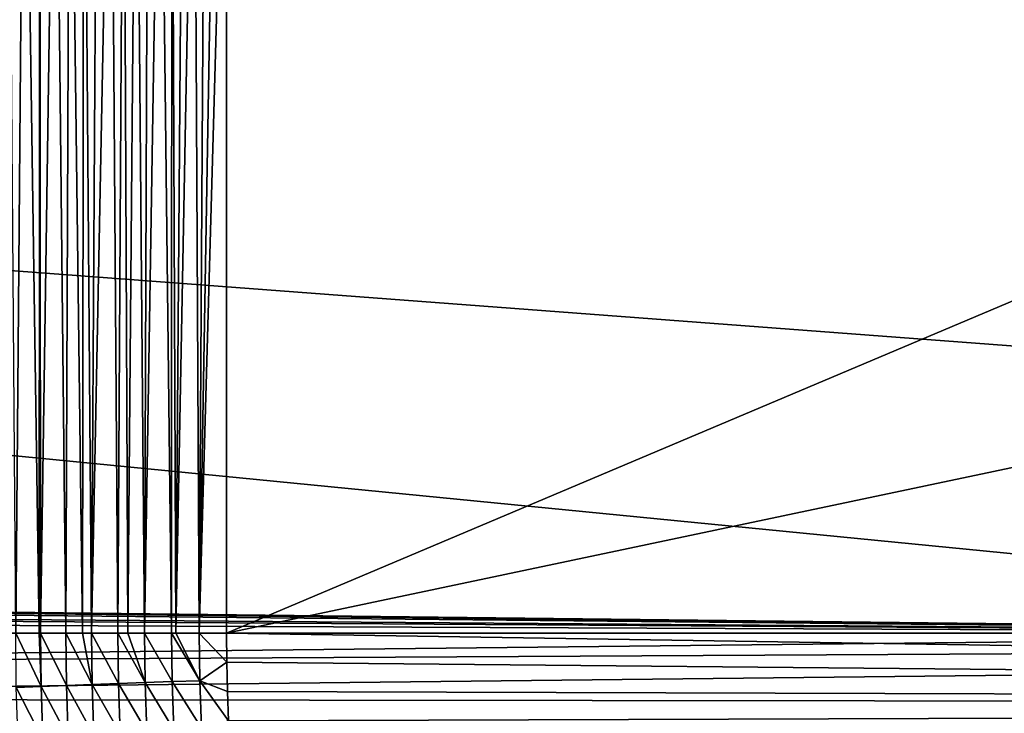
# Model space of a CAD drawing. Header units: metres. Extents: x -105 to 105, y -72 to 59.
# Tile 334 of 414: x 23 to 37, y -1 to 9. Entities that reach past the tile are written whole.
import ezdxf

# ---------------------------------------------------------------- set-up
doc = ezdxf.new("R2010")
doc.units = ezdxf.units.M
doc.layers.add('solid_509431_AD150_SW0001', color=7, linetype='CONTINUOUS')

msp = doc.modelspace()

# ---------------------------------------------------------------- linework, layer by layer
at = {"layer": 'solid_509431_AD150_SW0001'}
for points in [[(22.677099, 14.35284, -17.193489), (22.901976, 14.250362, -17.126295), (22.781557, 0, -17.161491)], [(22.901976, 14.250362, -17.126295), (23.110659, 0, -17.069496), (22.781557, 0, -17.161491)], [(22.901976, 14.250362, -17.126295), (23.120049, 14.155828, -17.067064), (23.110659, 0, -17.069496)], [(23.120049, 14.155828, -17.067064), (23.129568, 0, -17.064608), (23.110659, 0, -17.069496)], [(23.120049, 14.155828, -17.067064), (23.331366, 14.069082, -17.015053), (23.129568, 0, -17.064608)], [(23.331366, 14.069082, -17.015053), (23.481813, 0, -16.981159), (23.129568, 0, -17.064608)], [(23.331366, 14.069082, -17.015053), (23.535601, 13.990317, -16.969662), (23.481813, 0, -16.981159)], [(23.535601, 13.990317, -16.969662), (23.71254, 0, -16.934103), (23.481813, 0, -16.981159)], [(23.535601, 13.990317, -16.969662), (23.733227, 13.919142, -16.930168), (23.71254, 0, -16.934103)], [(23.733227, 13.919142, -16.930168), (23.841763, 0, -16.910286), (23.71254, 0, -16.934103)], [(23.733227, 13.919142, -16.930168), (23.924194, 13.855474, -16.896025), (23.841763, 0, -16.910286)], [(23.924194, 13.855474, -16.896025), (24.109383, 13.798718, -16.866585), (23.841763, 0, -16.910286)], [(24.109383, 13.798718, -16.866585), (24.207666, 0, -16.852398), (23.841763, 0, -16.910286)], [(24.109383, 13.798718, -16.866585), (24.288855, 13.74874, -16.841415), (24.207666, 0, -16.852398)], [(24.288855, 13.74874, -16.841415), (24.346786, 0, -16.833982), (24.207666, 0, -16.852398)], [(24.288855, 13.74874, -16.841415), (24.463533, 13.704968, -16.820015), (24.346786, 0, -16.833982)], [(24.463533, 13.704968, -16.820015), (24.579273, 0, -16.807484), (24.346786, 0, -16.833982)], [(24.463533, 13.704968, -16.820015), (24.633602, 13.667219, -16.802046), (24.579273, 0, -16.807484)], [(24.633602, 13.667219, -16.802046), (24.799526, 13.635164, -16.787182), (24.579273, 0, -16.807484)], [(24.799526, 13.635164, -16.787182), (24.959232, 0, -16.775305), (24.579273, 0, -16.807484)], [(24.799526, 13.635164, -16.787182), (24.961761, 13.608518, -16.775135), (24.959232, 0, -16.775305)], [(90, 0, 16.75), (90, 13.55, 16.75), (-90, 13.55, 16.75)], [(48.007751, 0, 16.75), (90, 0, 16.75), (-90, 13.55, 16.75)], [(3.720917, 0.511711, 16.75), (48.007751, 0, 16.75), (-90, 13.55, 16.75)], [(24.961761, 13.608518, -16.775135), (25.017307, 0, -16.771568), (24.959232, 0, -16.775305)], [(24.961761, 13.608518, -16.775135), (25.120478, 13.587137, -16.765684), (25.017307, 0, -16.771568)], [(25.120478, 13.587137, -16.765684), (25.276224, 13.570719, -16.758606), (25.017307, 0, -16.771568)], [(25.276224, 13.570719, -16.758606), (25.342449, 0, -16.756247), (25.017307, 0, -16.771568)], [(25.276224, 13.570719, -16.758606), (25.429033, 13.559201, -16.753736), (25.342449, 0, -16.756247)], [(25.429033, 13.559201, -16.753736), (25.579311, 13.55232, -16.750912), (25.342449, 0, -16.756247)], [(25.579311, 13.55232, -16.750912), (25.726921, 13.550113, -16.75), (25.342449, 0, -16.756247)], [(25.726921, 0, -16.75), (25.342449, 0, -16.756247), (25.726921, 13.550113, -16.75)], [(25.726921, 0, -16.75), (25.726921, 13.550113, -16.75), (57.784313, 13.550066, -16.75)], [(25.726921, 0, -16.75), (57.784313, 13.550066, -16.75), (90, 13.550002, -16.75)], [(25.726921, 0, -16.75), (90, 13.550002, -16.75), (90, 0, -16.75)], [(3.720917, 0.511711, 16.75), (3.931026, 0.478658, 16.75), (48.007751, 0, 16.75)], [(3.931026, 0.478658, 16.75), (4.195202, 0.433001, 16.75), (48.007751, 0, 16.75)], [(4.195202, 0.433001, 16.75), (4.728978, 0.324757, 16.75), (48.007751, 0, 16.75)], [(4.728978, 0.324757, 16.75), (4.93332, 0.278131, 16.75), (48.007751, 0, 16.75)], [(4.93332, 0.278131, 16.75), (5.331992, 0.180435, 16.75), (48.007751, 0, 16.75)], [(5.331992, 0.180435, 16.75), (6.01584, 0, 16.75), (48.007751, 0, 16.75)], [(6.585041, -0.452707, 16.743881), (48.007751, 0, 16.75), (6.01584, 0, 16.75)], [(6.585041, -0.452707, 16.743881), (90, 0, 16.75), (48.007751, 0, 16.75)], [(7.158309, -0.909338, 16.725298), (90, 0, 16.75), (6.585041, -0.452707, 16.743881)], [(7.158309, -0.909338, 16.725298), (90, -1.01134, 16.71944), (90, 0, 16.75)], [(23.137274, -0.742354, -17.049366), (22.79026, -0.756778, -17.145721), (22.781557, 0, -17.161491)], [(23.110659, 0, -17.069496), (23.137274, -0.742354, -17.049366), (22.781557, 0, -17.161491)], [(23.110659, 0, -17.069496), (23.129568, 0, -17.064608), (23.137274, -0.742354, -17.049366)], [(23.490622, -0.728241, -16.965948), (23.137274, -0.742354, -17.049366), (23.129568, 0, -17.064608)], [(23.481813, 0, -16.981159), (23.490622, -0.728241, -16.965948), (23.129568, 0, -17.064608)], [(23.850306, -0.71444, -16.895473), (23.490622, -0.728241, -16.965948), (23.481813, 0, -16.981159)], [(23.71254, 0, -16.934103), (23.850306, -0.71444, -16.895473), (23.481813, 0, -16.981159)], [(23.71254, 0, -16.934103), (23.841763, 0, -16.910286), (23.850306, -0.71444, -16.895473)], [(24.21633, -0.700951, -16.837944), (23.850306, -0.71444, -16.895473), (23.841763, 0, -16.910286)], [(24.207666, 0, -16.852398), (24.21633, -0.700951, -16.837944), (23.841763, 0, -16.910286)], [(24.588696, -0.687774, -16.793364), (24.21633, -0.700951, -16.837944), (24.207666, 0, -16.852398)], [(24.346786, 0, -16.833982), (24.588696, -0.687774, -16.793364), (24.207666, 0, -16.852398)], [(24.346786, 0, -16.833982), (24.579273, 0, -16.807484), (24.588696, -0.687774, -16.793364)], [(24.967407, -0.67491, -16.761738), (24.588696, -0.687774, -16.793364), (24.579273, 0, -16.807484)], [(24.959232, 0, -16.775305), (24.967407, -0.67491, -16.761738), (24.579273, 0, -16.807484)], [(25.352467, -0.662357, -16.743067), (24.967407, -0.67491, -16.761738), (24.959232, 0, -16.775305)], [(25.017307, 0, -16.771568), (25.352467, -0.662357, -16.743067), (24.959232, 0, -16.775305)], [(25.017307, 0, -16.771568), (25.342449, 0, -16.756247), (25.352467, -0.662357, -16.743067)], [(25.729998, -0.40623, -16.745073), (25.352467, -0.662357, -16.743067), (25.342449, 0, -16.756247)], [(25.726921, 0, -16.75), (25.729998, -0.40623, -16.745073), (25.342449, 0, -16.756247)], [(25.726921, 0, -16.75), (90, 0, -16.75), (90, -1.01134, -16.71944)], [(25.726921, 0, -16.75), (90, -1.01134, -16.71944), (25.729998, -0.40623, -16.745073)], [(25.729998, -0.40623, -16.745073), (25.739252, -0.813276, -16.730244), (25.352467, -0.662357, -16.743067)], [(25.729998, -0.40623, -16.745073), (90, -1.01134, -16.71944), (25.739252, -0.813276, -16.730244)], [(24.967407, -0.67491, -16.761738), (24.99136, -1.350158, -16.721045), (24.588696, -0.687774, -16.793364)], [(25.352467, -0.662357, -16.743067), (25.376245, -1.325354, -16.703682), (24.967407, -0.67491, -16.761738)], [(25.376245, -1.325354, -16.703682), (24.99136, -1.350158, -16.721045), (24.967407, -0.67491, -16.761738)], [(25.754688, -1.22097, -16.705441), (25.376245, -1.325354, -16.703682), (25.352467, -0.662357, -16.743067)], [(25.739252, -0.813276, -16.730244), (25.754688, -1.22097, -16.705441), (25.352467, -0.662357, -16.743067)], [(23.137274, -0.742354, -17.049366), (23.162998, -1.483601, -17.002985), (22.79026, -0.756778, -17.145721)], [(23.162998, -1.483601, -17.002985), (22.816519, -1.512174, -17.098372), (22.79026, -0.756778, -17.145721)], [(23.490622, -0.728241, -16.965948), (23.515873, -1.455656, -16.920591), (23.137274, -0.742354, -17.049366)], [(23.515873, -1.455656, -16.920591), (23.162998, -1.483601, -17.002985), (23.137274, -0.742354, -17.049366)], [(23.850306, -0.71444, -16.895473), (23.875141, -1.428339, -16.851196), (23.490622, -0.728241, -16.965948)], [(23.875141, -1.428339, -16.851196), (23.515873, -1.455656, -16.920591), (23.490622, -0.728241, -16.965948)], [(24.21633, -0.700951, -16.837944), (24.24081, -1.40165, -16.794806), (23.850306, -0.71444, -16.895473)], [(24.24081, -1.40165, -16.794806), (23.875141, -1.428339, -16.851196), (23.850306, -0.71444, -16.895473)], [(24.588696, -0.687774, -16.793364), (24.612883, -1.37559, -16.751421), (24.21633, -0.700951, -16.837944)], [(24.612883, -1.37559, -16.751421), (24.24081, -1.40165, -16.794806), (24.21633, -0.700951, -16.837944)], [(24.99136, -1.350158, -16.721045), (24.612883, -1.37559, -16.751421), (24.588696, -0.687774, -16.793364)], [(25.739252, -0.813276, -16.730244), (90, -1.01134, -16.71944), (25.754688, -1.22097, -16.705441)], [(7.730893, -1.370271, 16.693857), (90, -1.01134, 16.71944), (7.158309, -0.909338, 16.725298)], [(8.30007, -1.831864, 16.649529), (90, -1.01134, 16.71944), (7.730893, -1.370271, 16.693857)], [(8.30007, -1.831864, 16.649529), (90, -2.018989, 16.627874), (90, -1.01134, 16.71944)], [(25.754688, -1.22097, -16.705441), (90, -1.01134, -16.71944), (90, -2.018989, -16.627874)]]:
    msp.add_3dface(points, dxfattribs=at)

doc.saveas('drawing.dxf')
